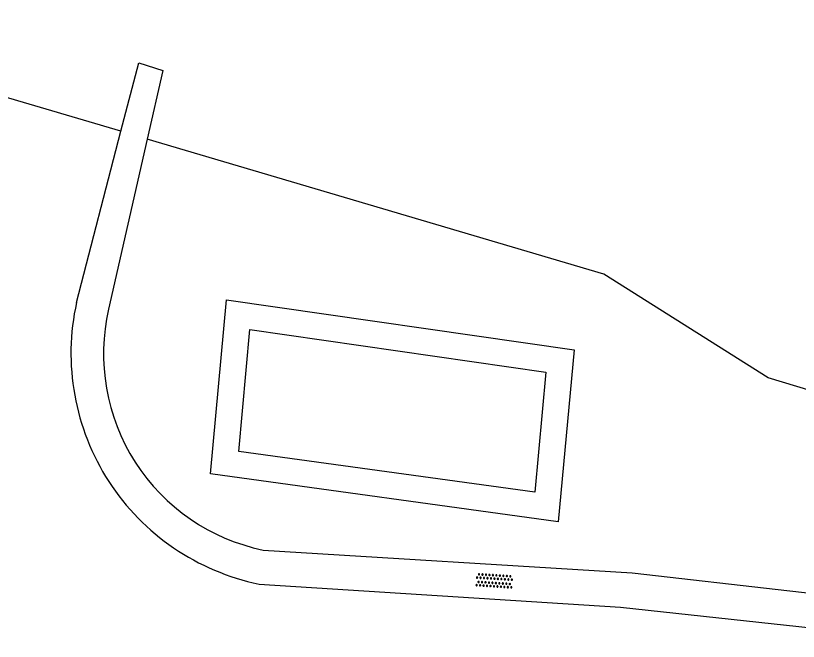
# Model space of a CAD drawing. Extents: x 133000 to 136000, y 400500 to 403500.
# Drawn here: x 133486.32 to 133531.3, y 400710.53 to 400746.5 of the extents above; entities that cross this region are included whole.
import ezdxf

# ---------------------------------------------------------------- set-up
doc = ezdxf.new("R2010")
doc.units = 0
for name, color, linetype in [('gg-knt-onverhard', 7, 'Continuous'), ('gt-grn-groengrens', 7, 'Continuous'), ('gt-symb-overige verharding', 7, 'Continuous')]:
    doc.layers.add(name, color=color, linetype=linetype)

# ---------------------------------------------------------------- blocks, each defined once
blk = doc.blocks.new('gt0-OVH')
at = {"layer": 'gt-symb-overige verharding'}
for points in [[(-0.972, 0.298), (-0.967, 0.308), (-0.965, 0.319), (-0.966, 0.33), (-0.971, 0.34), (-0.978, 0.348), (-0.988, 0.353), (-0.999, 0.355), (-1.01, 0.354), (-1.02, 0.349), (-1.028, 0.342), (-1.033, 0.332), (-1.035, 0.321), (-1.034, 0.31), (-1.029, 0.3), (-1.022, 0.292), (-1.012, 0.287), (-1.001, 0.285), (-0.99, 0.286), (-0.98, 0.291)], [(-0.872, 0.106), (-0.867, 0.116), (-0.865, 0.126), (-0.866, 0.137), (-0.871, 0.147), (-0.878, 0.156), (-0.888, 0.161), (-0.899, 0.163), (-0.91, 0.162), (-0.92, 0.157), (-0.928, 0.15), (-0.933, 0.14), (-0.935, 0.129), (-0.934, 0.118), (-0.929, 0.108), (-0.922, 0.1), (-0.912, 0.095), (-0.901, 0.092), (-0.89, 0.094), (-0.88, 0.098)], [(-0.772, 0.298), (-0.767, 0.308), (-0.765, 0.319), (-0.766, 0.33), (-0.771, 0.34), (-0.778, 0.348), (-0.788, 0.353), (-0.799, 0.355), (-0.81, 0.354), (-0.82, 0.349), (-0.828, 0.342), (-0.833, 0.332), (-0.835, 0.321), (-0.834, 0.31), (-0.829, 0.3), (-0.822, 0.292), (-0.812, 0.287), (-0.801, 0.285), (-0.79, 0.286), (-0.78, 0.291)], [(-0.672, 0.106), (-0.667, 0.116), (-0.665, 0.126), (-0.666, 0.137), (-0.671, 0.147), (-0.678, 0.156), (-0.688, 0.161), (-0.699, 0.163), (-0.71, 0.162), (-0.72, 0.157), (-0.728, 0.15), (-0.733, 0.14), (-0.735, 0.129), (-0.734, 0.118), (-0.729, 0.108), (-0.722, 0.1), (-0.712, 0.095), (-0.701, 0.092), (-0.69, 0.094), (-0.68, 0.098)], [(-0.572, 0.298), (-0.567, 0.308), (-0.565, 0.319), (-0.566, 0.33), (-0.571, 0.34), (-0.578, 0.348), (-0.588, 0.353), (-0.599, 0.355), (-0.61, 0.354), (-0.62, 0.349), (-0.628, 0.342), (-0.633, 0.332), (-0.635, 0.321), (-0.634, 0.31), (-0.629, 0.3), (-0.622, 0.292), (-0.612, 0.287), (-0.601, 0.285), (-0.59, 0.286), (-0.58, 0.291)], [(-0.472, 0.106), (-0.467, 0.116), (-0.465, 0.126), (-0.466, 0.137), (-0.471, 0.147), (-0.478, 0.156), (-0.488, 0.161), (-0.499, 0.163), (-0.51, 0.162), (-0.52, 0.157), (-0.528, 0.15), (-0.533, 0.14), (-0.535, 0.129), (-0.534, 0.118), (-0.529, 0.108), (-0.522, 0.1), (-0.512, 0.095), (-0.501, 0.092), (-0.49, 0.094), (-0.48, 0.098)], [(-0.372, 0.298), (-0.367, 0.308), (-0.365, 0.319), (-0.366, 0.33), (-0.371, 0.34), (-0.378, 0.348), (-0.388, 0.353), (-0.399, 0.355), (-0.41, 0.354), (-0.42, 0.349), (-0.428, 0.342), (-0.433, 0.332), (-0.435, 0.321), (-0.434, 0.31), (-0.429, 0.3), (-0.422, 0.292), (-0.412, 0.287), (-0.401, 0.285), (-0.39, 0.286), (-0.38, 0.291)], [(-0.272, 0.106), (-0.267, 0.116), (-0.265, 0.126), (-0.266, 0.137), (-0.271, 0.147), (-0.278, 0.156), (-0.288, 0.161), (-0.299, 0.163), (-0.31, 0.162), (-0.32, 0.157), (-0.328, 0.15), (-0.333, 0.14), (-0.335, 0.129), (-0.334, 0.118), (-0.329, 0.108), (-0.322, 0.1), (-0.312, 0.095), (-0.301, 0.092), (-0.29, 0.094), (-0.28, 0.098)], [(-0.172, 0.298), (-0.167, 0.308), (-0.165, 0.319), (-0.166, 0.33), (-0.171, 0.34), (-0.178, 0.348), (-0.188, 0.353), (-0.199, 0.355), (-0.21, 0.354), (-0.22, 0.349), (-0.228, 0.342), (-0.233, 0.332), (-0.235, 0.321), (-0.234, 0.31), (-0.229, 0.3), (-0.222, 0.292), (-0.212, 0.287), (-0.201, 0.285), (-0.19, 0.286), (-0.18, 0.291)], [(-0.072, 0.106), (-0.067, 0.116), (-0.065, 0.126), (-0.066, 0.137), (-0.071, 0.147), (-0.078, 0.156), (-0.088, 0.161), (-0.099, 0.163), (-0.11, 0.162), (-0.12, 0.157), (-0.128, 0.15), (-0.133, 0.14), (-0.135, 0.129), (-0.134, 0.118), (-0.129, 0.108), (-0.122, 0.1), (-0.112, 0.095), (-0.101, 0.092), (-0.09, 0.094), (-0.08, 0.098)], [(0.028, 0.298), (0.033, 0.308), (0.035, 0.319), (0.034, 0.33), (0.029, 0.34), (0.022, 0.348), (0.012, 0.353), (0.001, 0.355), (-0.01, 0.354), (-0.02, 0.349), (-0.028, 0.342), (-0.033, 0.332), (-0.035, 0.321), (-0.034, 0.31), (-0.029, 0.3), (-0.022, 0.292), (-0.012, 0.287), (-0.001, 0.285), (0.01, 0.286), (0.02, 0.291)], [(0.128, 0.106), (0.133, 0.116), (0.135, 0.126), (0.134, 0.137), (0.129, 0.147), (0.122, 0.156), (0.112, 0.161), (0.101, 0.163), (0.09, 0.162), (0.08, 0.157), (0.072, 0.15), (0.067, 0.14), (0.065, 0.129), (0.066, 0.118), (0.071, 0.108), (0.078, 0.1), (0.088, 0.095), (0.099, 0.092), (0.11, 0.094), (0.12, 0.098)], [(0.228, 0.298), (0.233, 0.308), (0.235, 0.319), (0.234, 0.33), (0.229, 0.34), (0.222, 0.348), (0.212, 0.353), (0.201, 0.355), (0.19, 0.354), (0.18, 0.349), (0.172, 0.342), (0.167, 0.332), (0.165, 0.321), (0.166, 0.31), (0.171, 0.3), (0.178, 0.292), (0.188, 0.287), (0.199, 0.285), (0.21, 0.286), (0.22, 0.291)], [(0.328, 0.106), (0.333, 0.116), (0.335, 0.126), (0.334, 0.137), (0.329, 0.147), (0.322, 0.156), (0.312, 0.161), (0.301, 0.163), (0.29, 0.162), (0.28, 0.157), (0.272, 0.15), (0.267, 0.14), (0.265, 0.129), (0.266, 0.118), (0.271, 0.108), (0.278, 0.1), (0.288, 0.095), (0.299, 0.092), (0.31, 0.094), (0.32, 0.098)], [(0.428, 0.298), (0.433, 0.308), (0.435, 0.319), (0.434, 0.33), (0.429, 0.34), (0.422, 0.348), (0.412, 0.353), (0.401, 0.355), (0.39, 0.354), (0.38, 0.349), (0.372, 0.342), (0.367, 0.332), (0.365, 0.321), (0.366, 0.31), (0.371, 0.3), (0.378, 0.292), (0.388, 0.287), (0.399, 0.285), (0.41, 0.286), (0.42, 0.291)], [(0.528, 0.106), (0.533, 0.116), (0.535, 0.126), (0.534, 0.137), (0.529, 0.147), (0.522, 0.156), (0.512, 0.161), (0.501, 0.163), (0.49, 0.162), (0.48, 0.157), (0.472, 0.15), (0.467, 0.14), (0.465, 0.129), (0.466, 0.118), (0.471, 0.108), (0.478, 0.1), (0.488, 0.095), (0.499, 0.092), (0.51, 0.094), (0.52, 0.098)], [(0.628, 0.298), (0.633, 0.308), (0.635, 0.319), (0.634, 0.33), (0.629, 0.34), (0.622, 0.348), (0.612, 0.353), (0.601, 0.355), (0.59, 0.354), (0.58, 0.349), (0.572, 0.342), (0.567, 0.332), (0.565, 0.321), (0.566, 0.31), (0.571, 0.3), (0.578, 0.292), (0.588, 0.287), (0.599, 0.285), (0.61, 0.286), (0.62, 0.291)], [(0.728, 0.106), (0.733, 0.116), (0.735, 0.126), (0.734, 0.137), (0.729, 0.147), (0.722, 0.156), (0.712, 0.161), (0.701, 0.163), (0.69, 0.162), (0.68, 0.157), (0.672, 0.15), (0.667, 0.14), (0.665, 0.129), (0.666, 0.118), (0.671, 0.108), (0.678, 0.1), (0.688, 0.095), (0.699, 0.092), (0.71, 0.094), (0.72, 0.098)], [(0.828, 0.298), (0.833, 0.308), (0.835, 0.319), (0.834, 0.33), (0.829, 0.34), (0.822, 0.348), (0.812, 0.353), (0.801, 0.355), (0.79, 0.354), (0.78, 0.349), (0.772, 0.342), (0.767, 0.332), (0.765, 0.321), (0.766, 0.31), (0.771, 0.3), (0.778, 0.292), (0.788, 0.287), (0.799, 0.285), (0.81, 0.286), (0.82, 0.291)], [(0.928, 0.106), (0.933, 0.116), (0.935, 0.126), (0.934, 0.137), (0.929, 0.147), (0.922, 0.156), (0.912, 0.161), (0.901, 0.163), (0.89, 0.162), (0.88, 0.157), (0.872, 0.15), (0.867, 0.14), (0.865, 0.129), (0.866, 0.118), (0.871, 0.108), (0.878, 0.1), (0.888, 0.095), (0.899, 0.092), (0.91, 0.094), (0.92, 0.098)], [(1.028, 0.298), (1.033, 0.308), (1.035, 0.319), (1.034, 0.33), (1.029, 0.34), (1.022, 0.348), (1.012, 0.353), (1.001, 0.355), (0.99, 0.354), (0.98, 0.349), (0.972, 0.342), (0.967, 0.332), (0.965, 0.321), (0.966, 0.31), (0.971, 0.3), (0.978, 0.292), (0.988, 0.287), (0.999, 0.285), (1.01, 0.286), (1.02, 0.291)], [(-0.972, -0.142), (-0.967, -0.132), (-0.965, -0.121), (-0.966, -0.11), (-0.971, -0.1), (-0.978, -0.092), (-0.988, -0.087), (-0.999, -0.085), (-1.01, -0.086), (-1.02, -0.091), (-1.028, -0.098), (-1.033, -0.108), (-1.035, -0.119), (-1.034, -0.13), (-1.029, -0.14), (-1.022, -0.148), (-1.012, -0.153), (-1.001, -0.155), (-0.99, -0.154), (-0.98, -0.149)], [(-0.872, -0.334), (-0.867, -0.324), (-0.865, -0.314), (-0.866, -0.303), (-0.871, -0.293), (-0.878, -0.284), (-0.888, -0.279), (-0.899, -0.277), (-0.91, -0.278), (-0.92, -0.283), (-0.928, -0.29), (-0.933, -0.3), (-0.935, -0.311), (-0.934, -0.322), (-0.929, -0.332), (-0.922, -0.34), (-0.912, -0.345), (-0.901, -0.348), (-0.89, -0.346), (-0.88, -0.342)], [(-0.772, -0.142), (-0.767, -0.132), (-0.765, -0.121), (-0.766, -0.11), (-0.771, -0.1), (-0.778, -0.092), (-0.788, -0.087), (-0.799, -0.085), (-0.81, -0.086), (-0.82, -0.091), (-0.828, -0.098), (-0.833, -0.108), (-0.835, -0.119), (-0.834, -0.13), (-0.829, -0.14), (-0.822, -0.148), (-0.812, -0.153), (-0.801, -0.155), (-0.79, -0.154), (-0.78, -0.149)], [(-0.672, -0.334), (-0.667, -0.324), (-0.665, -0.314), (-0.666, -0.303), (-0.671, -0.293), (-0.678, -0.284), (-0.688, -0.279), (-0.699, -0.277), (-0.71, -0.278), (-0.72, -0.283), (-0.728, -0.29), (-0.733, -0.3), (-0.735, -0.311), (-0.734, -0.322), (-0.729, -0.332), (-0.722, -0.34), (-0.712, -0.345), (-0.701, -0.348), (-0.69, -0.346), (-0.68, -0.342)], [(-0.572, -0.142), (-0.567, -0.132), (-0.565, -0.121), (-0.566, -0.11), (-0.571, -0.1), (-0.578, -0.092), (-0.588, -0.087), (-0.599, -0.085), (-0.61, -0.086), (-0.62, -0.091), (-0.628, -0.098), (-0.633, -0.108), (-0.635, -0.119), (-0.634, -0.13), (-0.629, -0.14), (-0.622, -0.148), (-0.612, -0.153), (-0.601, -0.155), (-0.59, -0.154), (-0.58, -0.149)], [(-0.472, -0.334), (-0.467, -0.324), (-0.465, -0.314), (-0.466, -0.303), (-0.471, -0.293), (-0.478, -0.284), (-0.488, -0.279), (-0.499, -0.277), (-0.51, -0.278), (-0.52, -0.283), (-0.528, -0.29), (-0.533, -0.3), (-0.535, -0.311), (-0.534, -0.322), (-0.529, -0.332), (-0.522, -0.34), (-0.512, -0.345), (-0.501, -0.348), (-0.49, -0.346), (-0.48, -0.342)], [(-0.372, -0.142), (-0.367, -0.132), (-0.365, -0.121), (-0.366, -0.11), (-0.371, -0.1), (-0.378, -0.092), (-0.388, -0.087), (-0.399, -0.085), (-0.41, -0.086), (-0.42, -0.091), (-0.428, -0.098), (-0.433, -0.108), (-0.435, -0.119), (-0.434, -0.13), (-0.429, -0.14), (-0.422, -0.148), (-0.412, -0.153), (-0.401, -0.155), (-0.39, -0.154), (-0.38, -0.149)], [(-0.272, -0.334), (-0.267, -0.324), (-0.265, -0.314), (-0.266, -0.303), (-0.271, -0.293), (-0.278, -0.284), (-0.288, -0.279), (-0.299, -0.277), (-0.31, -0.278), (-0.32, -0.283), (-0.328, -0.29), (-0.333, -0.3), (-0.335, -0.311), (-0.334, -0.322), (-0.329, -0.332), (-0.322, -0.34), (-0.312, -0.345), (-0.301, -0.348), (-0.29, -0.346), (-0.28, -0.342)], [(-0.172, -0.142), (-0.167, -0.132), (-0.165, -0.121), (-0.166, -0.11), (-0.171, -0.1), (-0.178, -0.092), (-0.188, -0.087), (-0.199, -0.085), (-0.21, -0.086), (-0.22, -0.091), (-0.228, -0.098), (-0.233, -0.108), (-0.235, -0.119), (-0.234, -0.13), (-0.229, -0.14), (-0.222, -0.148), (-0.212, -0.153), (-0.201, -0.155), (-0.19, -0.154), (-0.18, -0.149)], [(-0.072, -0.334), (-0.067, -0.324), (-0.065, -0.314), (-0.066, -0.303), (-0.071, -0.293), (-0.078, -0.284), (-0.088, -0.279), (-0.099, -0.277), (-0.11, -0.278), (-0.12, -0.283), (-0.128, -0.29), (-0.133, -0.3), (-0.135, -0.311), (-0.134, -0.322), (-0.129, -0.332), (-0.122, -0.34), (-0.112, -0.345), (-0.101, -0.348), (-0.09, -0.346), (-0.08, -0.342)], [(0.028, -0.142), (0.033, -0.132), (0.035, -0.121), (0.034, -0.11), (0.029, -0.1), (0.022, -0.092), (0.012, -0.087), (0.001, -0.085), (-0.01, -0.086), (-0.02, -0.091), (-0.028, -0.098), (-0.033, -0.108), (-0.035, -0.119), (-0.034, -0.13), (-0.029, -0.14), (-0.022, -0.148), (-0.012, -0.153), (-0.001, -0.155), (0.01, -0.154), (0.02, -0.149)], [(0.128, -0.334), (0.133, -0.324), (0.135, -0.314), (0.134, -0.303), (0.129, -0.293), (0.122, -0.284), (0.112, -0.279), (0.101, -0.277), (0.09, -0.278), (0.08, -0.283), (0.072, -0.29), (0.067, -0.3), (0.065, -0.311), (0.066, -0.322), (0.071, -0.332), (0.078, -0.34), (0.088, -0.345), (0.099, -0.348), (0.11, -0.346), (0.12, -0.342)], [(0.228, -0.142), (0.233, -0.132), (0.235, -0.121), (0.234, -0.11), (0.229, -0.1), (0.222, -0.092), (0.212, -0.087), (0.201, -0.085), (0.19, -0.086), (0.18, -0.091), (0.172, -0.098), (0.167, -0.108), (0.165, -0.119), (0.166, -0.13), (0.171, -0.14), (0.178, -0.148), (0.188, -0.153), (0.199, -0.155), (0.21, -0.154), (0.22, -0.149)], [(0.328, -0.334), (0.333, -0.324), (0.335, -0.314), (0.334, -0.303), (0.329, -0.293), (0.322, -0.284), (0.312, -0.279), (0.301, -0.277), (0.29, -0.278), (0.28, -0.283), (0.272, -0.29), (0.267, -0.3), (0.265, -0.311), (0.266, -0.322), (0.271, -0.332), (0.278, -0.34), (0.288, -0.345), (0.299, -0.348), (0.31, -0.346), (0.32, -0.342)], [(0.428, -0.142), (0.433, -0.132), (0.435, -0.121), (0.434, -0.11), (0.429, -0.1), (0.422, -0.092), (0.412, -0.087), (0.401, -0.085), (0.39, -0.086), (0.38, -0.091), (0.372, -0.098), (0.367, -0.108), (0.365, -0.119), (0.366, -0.13), (0.371, -0.14), (0.378, -0.148), (0.388, -0.153), (0.399, -0.155), (0.41, -0.154), (0.42, -0.149)], [(0.528, -0.334), (0.533, -0.324), (0.535, -0.314), (0.534, -0.303), (0.529, -0.293), (0.522, -0.284), (0.512, -0.279), (0.501, -0.277), (0.49, -0.278), (0.48, -0.283), (0.472, -0.29), (0.467, -0.3), (0.465, -0.311), (0.466, -0.322), (0.471, -0.332), (0.478, -0.34), (0.488, -0.345), (0.499, -0.348), (0.51, -0.346), (0.52, -0.342)], [(0.628, -0.142), (0.633, -0.132), (0.635, -0.121), (0.634, -0.11), (0.629, -0.1), (0.622, -0.092), (0.612, -0.087), (0.601, -0.085), (0.59, -0.086), (0.58, -0.091), (0.572, -0.098), (0.567, -0.108), (0.565, -0.119), (0.566, -0.13), (0.571, -0.14), (0.578, -0.148), (0.588, -0.153), (0.599, -0.155), (0.61, -0.154), (0.62, -0.149)], [(0.728, -0.334), (0.733, -0.324), (0.735, -0.314), (0.734, -0.303), (0.729, -0.293), (0.722, -0.284), (0.712, -0.279), (0.701, -0.277), (0.69, -0.278), (0.68, -0.283), (0.672, -0.29), (0.667, -0.3), (0.665, -0.311), (0.666, -0.322), (0.671, -0.332), (0.678, -0.34), (0.688, -0.345), (0.699, -0.348), (0.71, -0.346), (0.72, -0.342)], [(0.828, -0.142), (0.833, -0.132), (0.835, -0.121), (0.834, -0.11), (0.829, -0.1), (0.822, -0.092), (0.812, -0.087), (0.801, -0.085), (0.79, -0.086), (0.78, -0.091), (0.772, -0.098), (0.767, -0.108), (0.765, -0.119), (0.766, -0.13), (0.771, -0.14), (0.778, -0.148), (0.788, -0.153), (0.799, -0.155), (0.81, -0.154), (0.82, -0.149)], [(0.928, -0.334), (0.933, -0.324), (0.935, -0.314), (0.934, -0.303), (0.929, -0.293), (0.922, -0.284), (0.912, -0.279), (0.901, -0.277), (0.89, -0.278), (0.88, -0.283), (0.872, -0.29), (0.867, -0.3), (0.865, -0.311), (0.866, -0.322), (0.871, -0.332), (0.878, -0.34), (0.888, -0.345), (0.899, -0.348), (0.91, -0.346), (0.92, -0.342)], [(1.028, -0.142), (1.033, -0.132), (1.035, -0.121), (1.034, -0.11), (1.029, -0.1), (1.022, -0.092), (1.012, -0.087), (1.001, -0.085), (0.99, -0.086), (0.98, -0.091), (0.972, -0.098), (0.967, -0.108), (0.965, -0.119), (0.966, -0.13), (0.971, -0.14), (0.978, -0.148), (0.988, -0.153), (0.999, -0.155), (1.01, -0.154), (1.02, -0.149)]]:
    blk.add_lwpolyline(points, close=True, dxfattribs=at)

msp = doc.modelspace()

# ---------------------------------------------------------------- linework, layer by layer
at = {"layer": 'gg-knt-onverhard'}
for p, q in [((133489.82, 400730.016), (133492.37, 400739.849)), ((133493.883, 400739.4), (133491.665, 400729.625))]:
    msp.add_line(p, q, dxfattribs=at)
for points in [[(133492.37, 400739.849), (133493.392, 400743.79), (133494.779, 400743.347), (133493.883, 400739.4)], [(133500.542, 400715.781), (133521.74, 400714.468), (133539.874, 400712.406)], [(133500.308, 400713.826), (133521.075, 400712.502), (133539.276, 400710.532)]]:
    msp.add_lwpolyline(points, dxfattribs=at)
for centre, radius, start, end in [((133503.032, 400727.083), 13.534, 167.4822, 258.3887), ((133502.867, 400727.04), 11.497, 167.007, 258.3303)]:
    msp.add_arc(centre, radius, start, end, dxfattribs=at)
at = {"layer": 'gt-grn-groengrens'}
msp.add_line((133492.37, 400739.849), (133469.925, 400746.496), dxfattribs=at)
for points in [[(133550.16, 400719.452), (133529.556, 400725.679), (133520.126, 400731.628), (133493.883, 400739.4)], [(133497.511, 400720.158), (133498.43, 400730.156), (133518.419, 400727.283), (133517.5, 400717.4), (133497.511, 400720.158)], [(133499.136, 400721.448), (133499.779, 400728.447), (133516.793, 400726.001), (133516.152, 400719.1), (133499.136, 400721.448)]]:
    msp.add_lwpolyline(points, dxfattribs=at)

# ---------------------------------------------------------------- block references
at = {"layer": 'gt-symb-overige verharding', "rotation": 176.38792501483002}
msp.add_blockref('gt0-OVH', (133513.826, 400714.016), dxfattribs=at)

doc.saveas('drawing.dxf')
